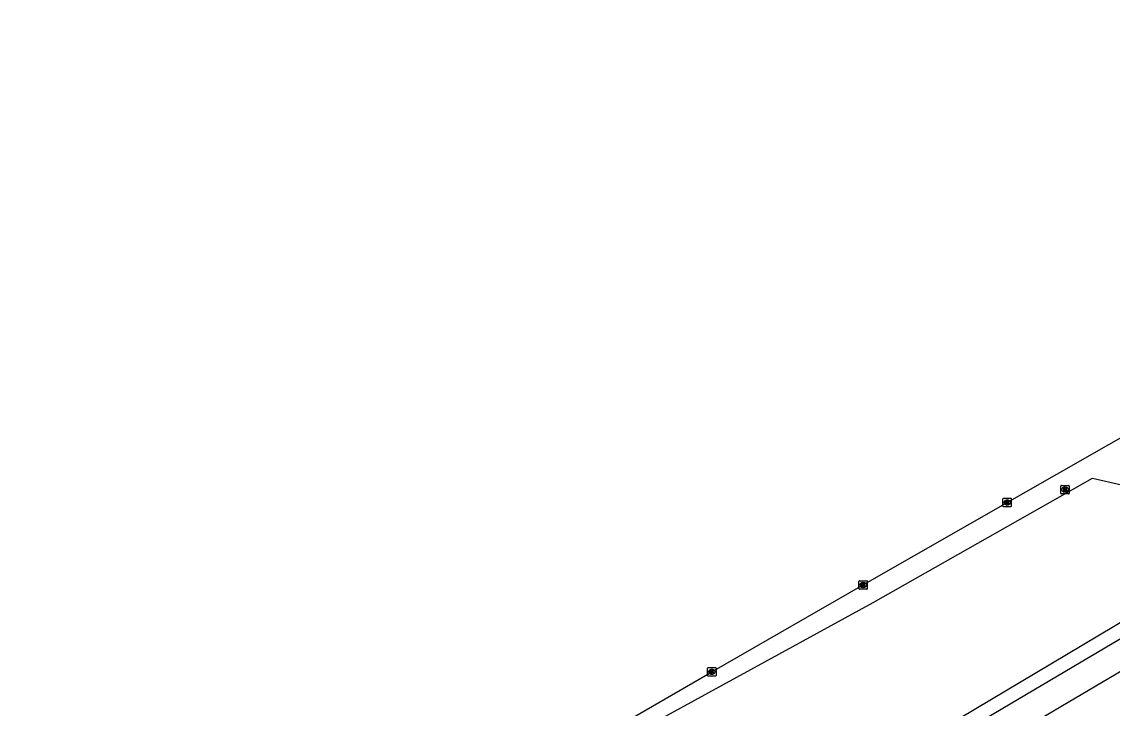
# Model space of a CAD drawing. Extents: x 162880 to 165536, y 384011 to 385179.
# Drawn here: x 163278.2 to 163406.8, y 384508.9 to 384589.8 of the extents above; entities that cross this region are included whole.
import ezdxf

# ---------------------------------------------------------------- set-up
doc = ezdxf.new("R2010")
doc.units = 0
for name, color, linetype in [('IMGEO_Berm_groen', 7, 'Continuous'), ('IMGEO_Kolk', 7, 'Continuous'), ('IMGEO_Rijbaan_regionaal_gesloten', 7, 'Continuous'), ('IMGEO_Rioolput', 7, 'Continuous')]:
    doc.layers.add(name, color=color, linetype=linetype)

msp = doc.modelspace()

# ---------------------------------------------------------------- linework, layer by layer
at = {"layer": 'IMGEO_Berm_groen'}
for points in [[(163212.21, 384425.46), (163282.85, 384466.87), (163343.14, 384501.9), (163343.16, 384501.91), (163378.63, 384521.33), (163404.48, 384536), (163407.91, 384535.21), (163426.45, 384541.49), (163485.44, 384571.92), (163489.38, 384582.36), (163520.67, 384600.07)], [(163539.14, 384600), (163510.29, 384581.32), (163511.13, 384579.94), (163414.38, 384522.86), (163375.93, 384500), (163352.46, 384486.26), (163221.44, 384409.55), (163212.21, 384425.46)]]:
    msp.add_lwpolyline(points, dxfattribs=at)
at = {"layer": 'IMGEO_Kolk'}
for p, q in [((163393.92, 384532.71), (163393.92, 384533.56)), ((163394, 384533.64), (163394.85, 384533.64)), ((163394.41, 384533.42), (163394.44, 384533.42)), ((163394.43, 384532.86), (163394.41, 384532.86)), ((163394.92, 384533.56), (163394.92, 384532.71)), ((163394.85, 384532.64), (163394, 384532.64)), ((163376.93, 384522.98), (163376.93, 384523.83)), ((163377.01, 384523.91), (163377.86, 384523.91)), ((163377.93, 384523.83), (163377.93, 384522.98)), ((163377.86, 384522.91), (163377.01, 384522.91)), ((163377.42, 384523.69), (163377.45, 384523.69)), ((163377.44, 384523.13), (163377.42, 384523.13)), ((163359.09, 384512.74), (163359.09, 384513.59)), ((163359.16, 384513.66), (163360.01, 384513.66)), ((163359.58, 384513.44), (163359.6, 384513.44)), ((163360.09, 384513.59), (163360.09, 384512.74)), ((163360.01, 384512.66), (163359.16, 384512.66)), ((163359.6, 384512.88), (163359.57, 384512.88))]:
    msp.add_line(p, q, dxfattribs=at)
for points in [[(163393.92, 384532.71), (163393.92, 384533.56)], [(163394, 384533.64), (163394.85, 384533.64)], [(163394.24, 384533.34), (163394.37, 384533.34), (163394.37, 384533.19), (163394.5, 384533.34), (163394.66, 384533.34), (163394.51, 384533.19), (163394.67, 384532.94), (163394.51, 384532.94), (163394.43, 384533.1), (163394.37, 384533.04), (163394.37, 384532.94), (163394.24, 384532.94), (163394.24, 384533.34)], [(163394.92, 384533.56), (163394.92, 384532.71)], [(163394.85, 384532.64), (163394, 384532.64)], [(163376.93, 384522.98), (163376.93, 384523.83)], [(163377.01, 384523.91), (163377.86, 384523.91)], [(163377.93, 384523.83), (163377.93, 384522.98)], [(163377.86, 384522.91), (163377.01, 384522.91)], [(163377.25, 384523.61), (163377.38, 384523.61), (163377.38, 384523.46), (163377.51, 384523.61), (163377.67, 384523.61), (163377.52, 384523.46), (163377.68, 384523.21), (163377.52, 384523.21), (163377.44, 384523.37), (163377.38, 384523.3), (163377.38, 384523.21), (163377.25, 384523.21), (163377.25, 384523.61)], [(163359.09, 384512.74), (163359.09, 384513.59)], [(163359.16, 384513.66), (163360.01, 384513.66)], [(163360.09, 384513.59), (163360.09, 384512.74)], [(163360.01, 384512.66), (163359.16, 384512.66)], [(163359.41, 384513.36), (163359.53, 384513.36), (163359.53, 384513.21), (163359.66, 384513.36), (163359.83, 384513.36), (163359.68, 384513.21), (163359.83, 384512.96), (163359.68, 384512.96), (163359.6, 384513.13), (163359.53, 384513.06), (163359.53, 384512.96), (163359.41, 384512.96), (163359.41, 384513.36)]]:
    msp.add_lwpolyline(points, dxfattribs=at)
for centre, start, end in [((163394, 384533.56), 91.552, 178.448), ((163394, 384533.56), 91.552, 178.448), ((163394, 384532.71), 181.552, 268.448), ((163394, 384532.71), 181.552, 268.448), ((163394.85, 384533.56), 1.552, 88.448), ((163394.85, 384533.56), 1.552, 88.448), ((163394.85, 384532.71), 271.552, 358.448), ((163394.85, 384532.71), 271.552, 358.448), ((163377.01, 384523.83), 91.552, 178.448), ((163377.01, 384523.83), 91.552, 178.448), ((163377.86, 384523.83), 1.552, 88.448), ((163377.86, 384523.83), 1.552, 88.448), ((163377.01, 384522.98), 181.552, 268.448), ((163377.01, 384522.98), 181.552, 268.448), ((163377.86, 384522.98), 271.552, 358.448), ((163377.86, 384522.98), 271.552, 358.448), ((163359.16, 384513.59), 91.552, 178.448), ((163359.16, 384513.59), 91.552, 178.448), ((163360.01, 384513.59), 1.552, 88.448), ((163360.01, 384513.59), 1.552, 88.448), ((163359.16, 384512.74), 181.552, 268.448), ((163359.16, 384512.74), 181.552, 268.448), ((163360.01, 384512.74), 271.552, 358.448), ((163360.01, 384512.74), 271.552, 358.448)]:
    msp.add_arc(centre, 0.0765, start, end, dxfattribs=at)
for centre, major_axis, ratio, start_param, end_param in [((163394.41, 384533.14), (-0.387, 0.002), 0.722429, 4.712389, 7.853982), ((163394.43, 384533.14), (-0.39, 0.002), 0.717154, 1.570796, 4.712389), ((163377.42, 384523.41), (-0.387, 0.002), 0.722429, 4.712389, 7.853982), ((163377.44, 384523.41), (-0.39, 0.002), 0.717154, 1.570796, 4.712389), ((163359.57, 384513.16), (-0.387, 0.002), 0.722429, 4.712389, 7.853982), ((163359.6, 384513.16), (-0.39, 0.002), 0.717154, 1.570796, 4.712389)]:
    msp.add_ellipse(centre, major_axis=major_axis, ratio=ratio, start_param=start_param, end_param=end_param, dxfattribs=at)
at = {"layer": 'IMGEO_Rijbaan_regionaal_gesloten'}
for points in [[(163353.26, 384484.91), (163378.88, 384500), (163500, 384571.65), (163511.91, 384578.65), (163540.1, 384595.31), (163582.45, 384620.32), (163604.63, 384633.3)], [(163354.96, 384482.04), (163363.33, 384486.97), (163419.49, 384520.12), (163485.37, 384558.99), (163543.49, 384593.29), (163571.15, 384609.52), (163606.44, 384630.17)], [(163124.72, 384375.77), (163138.36, 384383.74), (163138.84, 384384.02), (163211.46, 384426.76), (163256.32, 384453.08), (163273.21, 384463), (163290.99, 384473.34), (163308.79, 384483.68), (163325.69, 384493.5), (163336.88, 384500), (163342.39, 384503.2), (163342.62, 384503.33), (163359.59, 384513.16), (163377.43, 384523.41), (163394.42, 384533.14), (163412.27, 384543.33), (163427.54, 384552.03), (163447.16, 384563.2), (163463.28, 384572.44), (163480.31, 384582.09), (163500, 384593.26)]]:
    msp.add_lwpolyline(points, dxfattribs=at)
at = {"layer": 'IMGEO_Rioolput'}
for p, q in [((163400.76, 384534.23), (163400.76, 384535.08)), ((163400.83, 384535.16), (163401.68, 384535.16)), ((163401.68, 384534.16), (163400.83, 384534.16)), ((163401.24, 384534.94), (163401.27, 384534.94)), ((163401.27, 384534.38), (163401.24, 384534.38)), ((163401.76, 384535.08), (163401.76, 384534.23))]:
    msp.add_line(p, q, dxfattribs=at)
for points in [[(163400.76, 384534.23), (163400.76, 384535.08)], [(163400.83, 384535.16), (163401.68, 384535.16)], [(163401.68, 384534.16), (163400.83, 384534.16)], [(163401.35, 384534.85), (163401.09, 384534.86), (163401.09, 384534.46)], [(163401.09, 384534.46), (163401.22, 384534.46), (163401.22, 384534.62), (163401.23, 384534.62)], [(163401.27, 384534.78), (163401.22, 384534.78), (163401.22, 384534.69)], [(163401.22, 384534.69), (163401.27, 384534.69)], [(163401.27, 384534.59), (163401.35, 384534.46), (163401.49, 384534.46), (163401.42, 384534.58)], [(163401.76, 384535.08), (163401.76, 384534.23)]]:
    msp.add_lwpolyline(points, dxfattribs=at)
for centre, radius, start, end in [((163400.83, 384535.08), 0.0765, 91.552, 178.448), ((163400.83, 384535.08), 0.0765, 91.552, 178.448), ((163400.83, 384534.23), 0.0765, 181.552, 268.448), ((163400.83, 384534.23), 0.0765, 181.552, 268.448), ((163401.23, 384534.57), 0.0533, 26.0293, 88.6989), ((163401.28, 384534.68), 0.0964, 77.0061, 93.1865), ((163401.25, 384534.88), 0.19, 274.7715, 282.9687), ((163401.29, 384534.74), 0.0378, 276.6634, 79.6772), ((163401.34, 384534.74), 0.109, 350.3612, 89.416), ((163401.34, 384534.74), 0.112, 277.5842, 350.9817), ((163401.33, 384534.53), 0.108, 29.5134, 73.7905), ((163401.68, 384535.08), 0.0765, 1.552, 88.448), ((163401.68, 384535.08), 0.0765, 1.552, 88.448), ((163401.68, 384534.23), 0.0765, 271.552, 358.448), ((163401.68, 384534.23), 0.0765, 271.552, 358.448)]:
    msp.add_arc(centre, radius, start, end, dxfattribs=at)
for centre, major_axis, ratio, start_param, end_param in [((163401.24, 384534.66), (-0.387, 0.002), 0.722429, 4.712389, 7.853982), ((163401.27, 384534.66), (-0.39, 0.002), 0.717154, 1.570796, 4.712389)]:
    msp.add_ellipse(centre, major_axis=major_axis, ratio=ratio, start_param=start_param, end_param=end_param, dxfattribs=at)

doc.saveas('drawing.dxf')
